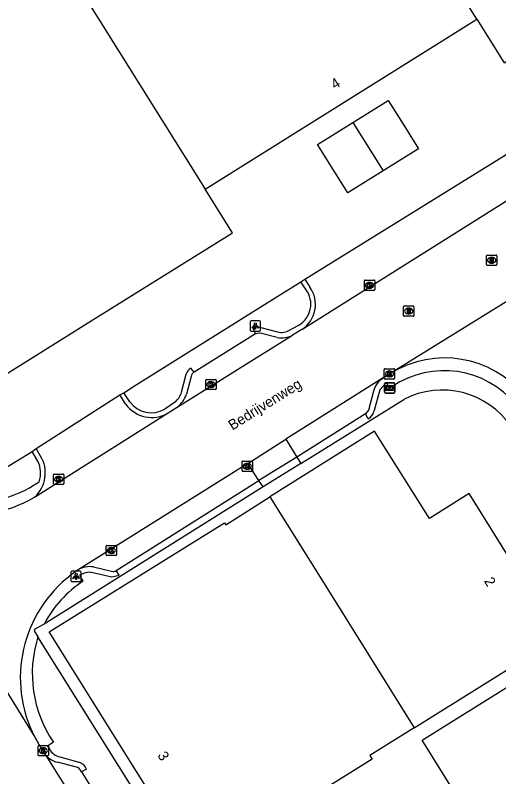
# Model space of a CAD drawing. Extents: x 158461 to 159795, y 387220 to 388672.
# Drawn here: x 158669.4 to 158716.2, y 387821.1 to 387894.9 of the extents above; entities that cross this region are included whole.
import ezdxf

# ---------------------------------------------------------------- set-up
doc = ezdxf.new("R2010")
doc.units = 0
for name, color, linetype in [('IMGEO_Kolk', 7, 'Continuous'), ('IMGEO_Lichtpunt', 7, 'Continuous'), ('IMGEO_Openbare_ruimte_label', 7, 'Continuous'), ('IMGEO_Pand', 7, 'Continuous'), ('IMGEO_Pand_nummerreeks', 7, 'Continuous'), ('IMGEO_Rijbaan_lokaal_gesloten', 7, 'Continuous'), ('IMGEO_Rioolput', 7, 'Continuous'), ('IMGEO_Voetpad_open', 7, 'Continuous'), ('IMGEO_Wegwijzer', 7, 'Continuous')]:
    doc.layers.add(name, color=color, linetype=linetype)

msp = doc.modelspace()

# ---------------------------------------------------------------- linework, layer by layer
at = {"layer": 'IMGEO_Kolk'}
for p, q in [((158703.197, 387868.3), (158703.197, 387869.152)), ((158703.272, 387869.226), (158704.124, 387869.226)), ((158703.685, 387869.006), (158703.71, 387869.006)), ((158704.198, 387869.152), (158704.198, 387868.3)), ((158704.124, 387868.226), (158703.272, 387868.226)), ((158703.708, 387868.446), (158703.683, 387868.446)), ((158705.122, 387859.72), (158705.122, 387860.572)), ((158705.197, 387860.646), (158706.049, 387860.646)), ((158705.61, 387860.426), (158705.635, 387860.426)), ((158706.123, 387860.572), (158706.123, 387859.72)), ((158687.853, 387858.688), (158687.853, 387859.54)), ((158687.928, 387859.614), (158688.78, 387859.614)), ((158688.341, 387859.394), (158688.366, 387859.394)), ((158688.854, 387859.54), (158688.854, 387858.688)), ((158706.049, 387859.646), (158705.197, 387859.646)), ((158705.633, 387859.866), (158705.608, 387859.866)), ((158688.78, 387858.614), (158687.928, 387858.614)), ((158688.364, 387858.834), (158688.339, 387858.834)), ((158691.359, 387850.771), (158691.359, 387851.623)), ((158691.434, 387851.697), (158692.286, 387851.697)), ((158691.847, 387851.477), (158691.872, 387851.477)), ((158692.36, 387851.623), (158692.36, 387850.771)), ((158692.286, 387850.697), (158691.434, 387850.697)), ((158691.87, 387850.917), (158691.845, 387850.917)), ((158673.108, 387849.51), (158673.108, 387850.362)), ((158673.183, 387850.436), (158674.035, 387850.436)), ((158673.596, 387850.216), (158673.621, 387850.216)), ((158674.109, 387850.362), (158674.109, 387849.51)), ((158674.035, 387849.436), (158673.183, 387849.436)), ((158673.619, 387849.656), (158673.594, 387849.656)), ((158678.203, 387842.611), (158678.203, 387843.463)), ((158678.278, 387843.537), (158679.13, 387843.537)), ((158678.691, 387843.317), (158678.716, 387843.317)), ((158679.204, 387843.463), (158679.204, 387842.611)), ((158679.13, 387842.537), (158678.278, 387842.537)), ((158678.714, 387842.757), (158678.689, 387842.757)), ((158671.62, 387823.22), (158671.62, 387824.072)), ((158671.695, 387824.146), (158672.547, 387824.146)), ((158672.621, 387824.072), (158672.621, 387823.22)), ((158672.131, 387823.366), (158672.106, 387823.366)), ((158672.108, 387823.926), (158672.133, 387823.926)), ((158672.547, 387823.146), (158671.695, 387823.146))]:
    msp.add_line(p, q, dxfattribs=at)
for points in [[(158703.197, 387868.3), (158703.197, 387869.152)], [(158703.272, 387869.226), (158704.124, 387869.226)], [(158703.518, 387868.926), (158703.641, 387868.926), (158703.641, 387868.775), (158703.771, 387868.926), (158703.935, 387868.926), (158703.789, 387868.775), (158703.942, 387868.526), (158703.79, 387868.526), (158703.705, 387868.69), (158703.641, 387868.623), (158703.641, 387868.526), (158703.518, 387868.526), (158703.518, 387868.926)], [(158704.198, 387869.152), (158704.198, 387868.3)], [(158704.124, 387868.226), (158703.272, 387868.226)], [(158705.122, 387859.72), (158705.122, 387860.572)], [(158705.197, 387860.646), (158706.049, 387860.646)], [(158705.443, 387860.346), (158705.566, 387860.346), (158705.566, 387860.195), (158705.696, 387860.346), (158705.86, 387860.346), (158705.714, 387860.195), (158705.867, 387859.946), (158705.715, 387859.946), (158705.63, 387860.11), (158705.566, 387860.043), (158705.566, 387859.946), (158705.443, 387859.946), (158705.443, 387860.346)], [(158706.123, 387860.572), (158706.123, 387859.72)], [(158687.853, 387858.688), (158687.853, 387859.54)], [(158687.928, 387859.614), (158688.78, 387859.614)], [(158688.854, 387859.54), (158688.854, 387858.688)], [(158706.049, 387859.646), (158705.197, 387859.646)], [(158688.78, 387858.614), (158687.928, 387858.614)], [(158688.174, 387859.314), (158688.297, 387859.314), (158688.297, 387859.163), (158688.427, 387859.314), (158688.591, 387859.314), (158688.445, 387859.163), (158688.598, 387858.914), (158688.446, 387858.914), (158688.361, 387859.078), (158688.297, 387859.011), (158688.297, 387858.914), (158688.174, 387858.914), (158688.174, 387859.314)], [(158691.359, 387850.771), (158691.359, 387851.623)], [(158691.434, 387851.697), (158692.286, 387851.697)], [(158691.68, 387851.397), (158691.803, 387851.397), (158691.803, 387851.246), (158691.933, 387851.397), (158692.097, 387851.397), (158691.951, 387851.246), (158692.104, 387850.997), (158691.952, 387850.997), (158691.867, 387851.161), (158691.803, 387851.094), (158691.803, 387850.997), (158691.68, 387850.997), (158691.68, 387851.397)], [(158692.36, 387851.623), (158692.36, 387850.771)], [(158692.286, 387850.697), (158691.434, 387850.697)], [(158673.108, 387849.51), (158673.108, 387850.362)], [(158673.183, 387850.436), (158674.035, 387850.436)], [(158673.429, 387850.136), (158673.552, 387850.136), (158673.552, 387849.985), (158673.682, 387850.136), (158673.846, 387850.136), (158673.7, 387849.985), (158673.853, 387849.736), (158673.701, 387849.736), (158673.616, 387849.9), (158673.552, 387849.833), (158673.552, 387849.736), (158673.429, 387849.736), (158673.429, 387850.136)], [(158674.109, 387850.362), (158674.109, 387849.51)], [(158674.035, 387849.436), (158673.183, 387849.436)], [(158678.203, 387842.611), (158678.203, 387843.463)], [(158678.278, 387843.537), (158679.13, 387843.537)], [(158678.524, 387843.237), (158678.647, 387843.237), (158678.647, 387843.086), (158678.777, 387843.237), (158678.941, 387843.237), (158678.795, 387843.086), (158678.948, 387842.837), (158678.796, 387842.837), (158678.711, 387843.001), (158678.647, 387842.934), (158678.647, 387842.837), (158678.524, 387842.837), (158678.524, 387843.237)], [(158679.204, 387843.463), (158679.204, 387842.611)], [(158679.13, 387842.537), (158678.278, 387842.537)], [(158671.62, 387823.22), (158671.62, 387824.072)], [(158671.695, 387824.146), (158672.547, 387824.146)], [(158672.621, 387824.072), (158672.621, 387823.22)], [(158671.941, 387823.846), (158672.064, 387823.846), (158672.064, 387823.695), (158672.194, 387823.846), (158672.358, 387823.846), (158672.212, 387823.695), (158672.365, 387823.446), (158672.213, 387823.446), (158672.128, 387823.61), (158672.064, 387823.543), (158672.064, 387823.446), (158671.941, 387823.446), (158671.941, 387823.846)], [(158672.547, 387823.146), (158671.695, 387823.146)]]:
    msp.add_lwpolyline(points, dxfattribs=at)
for centre, start, end in [((158703.274, 387869.15), 91.55205, 178.44795), ((158703.274, 387869.15), 91.55205, 178.44795), ((158704.122, 387869.15), 1.55205, 88.44795), ((158704.122, 387869.15), 1.55205, 88.44795), ((158703.274, 387868.302), 181.55205, 268.44795), ((158703.274, 387868.302), 181.55205, 268.44795), ((158704.122, 387868.302), 271.55205, 358.44795), ((158704.122, 387868.302), 271.55205, 358.44795), ((158705.199, 387860.57), 91.55205, 178.44795), ((158705.199, 387860.57), 91.55205, 178.44795), ((158706.047, 387860.57), 1.55205, 88.44795), ((158706.047, 387860.57), 1.55205, 88.44795), ((158687.93, 387859.538), 91.55205, 178.44795), ((158687.93, 387859.538), 91.55205, 178.44795), ((158688.778, 387859.538), 1.55205, 88.44795), ((158688.778, 387859.538), 1.55205, 88.44795), ((158705.199, 387859.722), 181.55205, 268.44795), ((158705.199, 387859.722), 181.55205, 268.44795), ((158706.047, 387859.722), 271.55205, 358.44795), ((158706.047, 387859.722), 271.55205, 358.44795), ((158687.93, 387858.69), 181.55205, 268.44795), ((158687.93, 387858.69), 181.55205, 268.44795), ((158688.778, 387858.69), 271.55205, 358.44795), ((158688.778, 387858.69), 271.55205, 358.44795), ((158691.436, 387851.621), 91.55205, 178.44795), ((158691.436, 387851.621), 91.55205, 178.44795), ((158692.284, 387851.621), 1.55205, 88.44795), ((158692.284, 387851.621), 1.55205, 88.44795), ((158691.436, 387850.773), 181.55205, 268.44795), ((158691.436, 387850.773), 181.55205, 268.44795), ((158692.284, 387850.773), 271.55205, 358.44795), ((158692.284, 387850.773), 271.55205, 358.44795), ((158673.185, 387850.36), 91.55205, 178.44795), ((158673.185, 387850.36), 91.55205, 178.44795), ((158674.033, 387850.36), 1.55205, 88.44795), ((158674.033, 387850.36), 1.55205, 88.44795), ((158673.185, 387849.512), 181.55205, 268.44795), ((158673.185, 387849.512), 181.55205, 268.44795), ((158674.033, 387849.512), 271.55205, 358.44795), ((158674.033, 387849.512), 271.55205, 358.44795), ((158678.28, 387843.461), 91.55205, 178.44795), ((158678.28, 387843.461), 91.55205, 178.44795), ((158679.128, 387843.461), 1.55205, 88.44795), ((158679.128, 387843.461), 1.55205, 88.44795), ((158678.28, 387842.613), 181.55205, 268.44795), ((158678.28, 387842.613), 181.55205, 268.44795), ((158679.128, 387842.613), 271.55205, 358.44795), ((158679.128, 387842.613), 271.55205, 358.44795), ((158671.697, 387824.07), 91.55205, 178.44795), ((158671.697, 387824.07), 91.55205, 178.44795), ((158672.545, 387824.07), 1.55205, 88.44795), ((158672.545, 387824.07), 1.55205, 88.44795), ((158671.697, 387823.222), 181.55205, 268.44795), ((158671.697, 387823.222), 181.55205, 268.44795), ((158672.545, 387823.222), 271.55205, 358.44795), ((158672.545, 387823.222), 271.55205, 358.44795)]:
    msp.add_arc(centre, 0.0765, start, end, dxfattribs=at)
for centre, major_axis, ratio, start_param, end_param in [((158703.684, 387868.726), (-0.387, 0.002), 0.722429, 4.712389, 7.853982), ((158703.709, 387868.726), (-0.39, 0.002), 0.717154, 1.570796, 4.712389), ((158705.609, 387860.146), (-0.387, 0.002), 0.722429, 4.712389, 7.853982), ((158705.634, 387860.146), (-0.39, 0.002), 0.717154, 1.570796, 4.712389), ((158688.34, 387859.114), (-0.387, 0.002), 0.722429, 4.712389, 7.853982), ((158688.365, 387859.114), (-0.39, 0.002), 0.717154, 1.570796, 4.712389), ((158691.846, 387851.197), (-0.387, 0.002), 0.722429, 4.712389, 7.853982), ((158691.871, 387851.197), (-0.39, 0.002), 0.717154, 1.570796, 4.712389), ((158673.595, 387849.936), (-0.387, 0.002), 0.722429, 4.712389, 7.853982), ((158673.62, 387849.936), (-0.39, 0.002), 0.717154, 1.570796, 4.712389), ((158678.69, 387843.037), (-0.387, 0.002), 0.722429, 4.712389, 7.853982), ((158678.715, 387843.037), (-0.39, 0.002), 0.717154, 1.570796, 4.712389), ((158672.107, 387823.646), (-0.387, 0.002), 0.722429, 4.712389, 7.853982), ((158672.132, 387823.646), (-0.39, 0.002), 0.717154, 1.570796, 4.712389)]:
    msp.add_ellipse(centre, major_axis=major_axis, ratio=ratio, start_param=start_param, end_param=end_param, dxfattribs=at)
at = {"layer": 'IMGEO_Lichtpunt'}
for p, q in [((158693.048, 387865.278), (158692.24, 387865.278)), ((158693.048, 387865.278), (158692.24, 387865.278)), ((158692.146, 387865.183), (158692.146, 387864.376)), ((158692.146, 387865.183), (158692.146, 387864.376)), ((158693.142, 387864.376), (158693.142, 387865.183)), ((158693.142, 387864.376), (158693.142, 387865.183)), ((158692.24, 387864.282), (158693.048, 387864.282)), ((158692.24, 387864.282), (158693.048, 387864.282)), ((158674.797, 387840.933), (158674.797, 387840.126)), ((158674.797, 387840.933), (158674.797, 387840.126)), ((158675.699, 387841.028), (158674.891, 387841.028)), ((158675.699, 387841.028), (158674.891, 387841.028)), ((158675.793, 387840.126), (158675.793, 387840.933)), ((158675.793, 387840.126), (158675.793, 387840.933)), ((158674.891, 387840.032), (158675.699, 387840.032)), ((158674.891, 387840.032), (158675.699, 387840.032))]:
    msp.add_line(p, q, dxfattribs=at)
for points in [[(158692.52, 387864.847), (158692.559, 387864.819), (158692.371, 387864.557), (158692.333, 387864.584), (158692.52, 387864.847)], [(158692.622, 387864.799), (158692.669, 387864.799), (158692.669, 387864.477), (158692.622, 387864.477), (158692.622, 387864.799)], [(158692.732, 387864.819), (158692.77, 387864.846), (158692.957, 387864.584), (158692.918, 387864.556), (158692.732, 387864.819)], [(158675.171, 387840.597), (158675.21, 387840.569), (158675.022, 387840.307), (158674.984, 387840.334), (158675.171, 387840.597)], [(158675.273, 387840.549), (158675.32, 387840.549), (158675.32, 387840.227), (158675.273, 387840.227), (158675.273, 387840.549)], [(158675.383, 387840.569), (158675.421, 387840.596), (158675.608, 387840.334), (158675.569, 387840.306), (158675.383, 387840.569)]]:
    msp.add_lwpolyline(points, dxfattribs=at)
for centre in [(158692.645, 387864.981), (158675.296, 387840.731)]:
    msp.add_circle(centre, 0.0994, dxfattribs=at)
for centre, start, end in [((158692.24, 387865.183), 90, 180), ((158692.24, 387865.183), 90, 180), ((158693.048, 387865.183), 0, 90), ((158693.048, 387865.183), 0, 90), ((158692.24, 387864.376), 180, 270), ((158692.24, 387864.376), 180, 270), ((158693.048, 387864.376), 270, 0), ((158693.048, 387864.376), 270, 360), ((158674.891, 387840.933), 90, 180), ((158674.891, 387840.933), 90, 180), ((158675.699, 387840.933), 0, 90), ((158675.699, 387840.933), 0, 90), ((158674.891, 387840.126), 180, 270), ((158674.891, 387840.126), 180, 270), ((158675.699, 387840.126), 270, 0), ((158675.699, 387840.126), 270, 360)]:
    msp.add_arc(centre, 0.0946, start, end, dxfattribs=at)
at = {"layer": 'IMGEO_Pand'}
for points in [[(158714.098, 387894.495), (158716.744, 387890.253), (158744.632, 387907.644), (158718.89, 387948.844), (158715.414, 387954.407), (158714.151, 387956.428), (158704.296, 387972.201), (158703.378, 387971.725), (158698.855, 387972.584), (158698.268, 387973.691)], [(158714.098, 387894.495), (158676.61, 387954.348)], [(158650.308, 387937.927), (158687.775, 387878.041)], [(158687.775, 387878.041), (158714.098, 387894.495)], [(158702.082, 387884.486), (158705.512, 387886.625), (158707.015, 387884.214), (158708.438, 387881.932), (158705.017, 387879.799)], [(158641.521, 387884.673), (158643.854, 387886.176), (158644.272, 387885.505), (158662.454, 387856.35), (158667.384, 387859.424), (158677.015, 387865.43), (158690.425, 387873.793), (158687.775, 387878.041)], [(158705.017, 387879.799), (158701.596, 387877.666), (158700.181, 387879.936), (158698.67, 387882.359), (158702.082, 387884.486)], [(158702.082, 387884.486), (158705.017, 387879.799)], [(158708.006, 387825.866), (158722.022, 387834.609), (158713.329, 387848.544), (158709.488, 387846.148), (158704.182, 387854.586), (158694.061, 387848.221)], [(158708.006, 387825.866), (158703.715, 387823.19), (158703.941, 387822.828), (158691.073, 387814.801), (158693.667, 387810.644), (158689.585, 387808.098), (158672.704, 387835.159), (158689.655, 387845.732), (158689.781, 387845.53), (158694.061, 387848.221)], [(158694.061, 387848.221), (158699.23, 387839.95), (158708.006, 387825.866)], [(158714.709, 387815.167), (158708.787, 387824.66), (158717.738, 387830.244), (158721.98, 387832.89), (158732.099, 387816.668), (158727.857, 387814.022), (158718.906, 387808.438)]]:
    msp.add_lwpolyline(points, dxfattribs=at)
at = {"layer": 'IMGEO_Rijbaan_lokaal_gesloten'}
for points in [[(158697.138, 387864.442), (158724.947, 387881.922)], [(158705.777, 387860.235), (158728.821, 387874.508), (158728.966, 387874.586)], [(158685.09, 387856.909), (158696.248, 387863.897)], [(158697.138, 387864.442), (158696.248, 387863.897)], [(158705.623, 387860.146), (158695.603, 387853.807)], [(158705.777, 387860.235), (158705.623, 387860.146)], [(158684.223, 387856.364), (158685.09, 387856.909)], [(158671.278, 387848.209), (158684.223, 387856.364)], [(158691.905, 387851.479), (158695.603, 387853.807)], [(158654.921, 387851.458), (158671.29, 387824.964)], [(158691.905, 387851.479), (158675.481, 387841.157)], [(158675.481, 387841.157), (158674.828, 387840.687)], [(158671.961, 387823.816), (158672.195, 387823.443)], [(158672.195, 387823.443), (158707.993, 387766.325)]]:
    msp.add_lwpolyline(points, dxfattribs=at)
for centre, radius, start, end in [((158710.959, 387851.68), 10.002, 39.74471, 121.20363), ((158664.921, 387859.002), 12.526, 217.03297, 300.49809), ((158682.442, 387830.714), 12.547, 127.36056, 207.27642), ((158682.264, 387830.608), 12.34, 207.21763, 213.3945)]:
    msp.add_arc(centre, radius, start, end, dxfattribs=at)
at = {"layer": 'IMGEO_Rioolput'}
for p, q in [((158715.021, 387870.72), (158715.021, 387871.572)), ((158715.096, 387871.646), (158715.948, 387871.646)), ((158715.509, 387871.426), (158715.534, 387871.426)), ((158716.022, 387871.572), (158716.022, 387870.72)), ((158715.948, 387870.646), (158715.096, 387870.646)), ((158715.532, 387870.866), (158715.507, 387870.866)), ((158707.07, 387866.723), (158707.922, 387866.723)), ((158706.995, 387865.797), (158706.995, 387866.649)), ((158707.483, 387866.503), (158707.508, 387866.503)), ((158707.996, 387866.649), (158707.996, 387865.797)), ((158707.922, 387865.723), (158707.07, 387865.723)), ((158707.506, 387865.943), (158707.481, 387865.943))]:
    msp.add_line(p, q, dxfattribs=at)
for points in [[(158715.021, 387870.72), (158715.021, 387871.572)], [(158715.096, 387871.646), (158715.948, 387871.646)], [(158715.61, 387871.344), (158715.358, 387871.346), (158715.358, 387870.946)], [(158715.536, 387871.265), (158715.482, 387871.265), (158715.482, 387871.184)], [(158715.482, 387871.184), (158715.534, 387871.184)], [(158716.022, 387871.572), (158716.022, 387870.72)], [(158715.948, 387870.646), (158715.096, 387870.646)], [(158715.358, 387870.946), (158715.482, 387870.946), (158715.482, 387871.108), (158715.493, 387871.108)], [(158715.54, 387871.079), (158715.611, 387870.946), (158715.751, 387870.946), (158715.686, 387871.072)], [(158707.07, 387866.723), (158707.922, 387866.723)], [(158706.995, 387865.797), (158706.995, 387866.649)], [(158707.584, 387866.421), (158707.332, 387866.423), (158707.332, 387866.023)], [(158707.332, 387866.023), (158707.456, 387866.023), (158707.456, 387866.185), (158707.467, 387866.185)], [(158707.51, 387866.342), (158707.456, 387866.342), (158707.456, 387866.261)], [(158707.456, 387866.261), (158707.508, 387866.261)], [(158707.514, 387866.156), (158707.585, 387866.023), (158707.725, 387866.023), (158707.66, 387866.149)], [(158707.996, 387866.649), (158707.996, 387865.797)], [(158707.922, 387865.723), (158707.07, 387865.723)]]:
    msp.add_lwpolyline(points, dxfattribs=at)
for centre, radius, start, end in [((158715.098, 387871.57), 0.0765, 91.55205, 178.44795), ((158715.098, 387871.57), 0.0765, 91.55205, 178.44795), ((158715.518, 387871.373), 0.19, 274.7715, 282.96867), ((158715.542, 387871.169), 0.0964, 77.00612, 93.18647), ((158715.556, 387871.226), 0.0378, 276.66336, 79.67722), ((158715.609, 387871.234), 0.109, 350.36119, 89.41601), ((158715.607, 387871.234), 0.112, 277.58423, 350.98172), ((158715.946, 387871.57), 0.0765, 1.55205, 88.44795), ((158715.946, 387871.57), 0.0765, 1.55205, 88.44795), ((158715.098, 387870.722), 0.0765, 181.55205, 268.44795), ((158715.098, 387870.722), 0.0765, 181.55205, 268.44795), ((158715.492, 387871.055), 0.0533, 26.02933, 88.69889), ((158715.591, 387871.019), 0.108, 29.51342, 73.79051), ((158715.946, 387870.722), 0.0765, 271.55205, 358.44795), ((158715.946, 387870.722), 0.0765, 271.55205, 358.44795), ((158707.072, 387866.647), 0.0765, 91.55205, 178.44795), ((158707.072, 387866.647), 0.0765, 91.55205, 178.44795), ((158707.92, 387866.647), 0.0765, 1.55205, 88.44795), ((158707.92, 387866.647), 0.0765, 1.55205, 88.44795), ((158707.466, 387866.132), 0.0533, 26.02933, 88.69889), ((158707.492, 387866.45), 0.19, 274.7715, 282.96867), ((158707.516, 387866.246), 0.0964, 77.00612, 93.18647), ((158707.53, 387866.303), 0.0378, 276.66336, 79.67722), ((158707.583, 387866.311), 0.109, 350.36119, 89.41601), ((158707.581, 387866.311), 0.112, 277.58423, 350.98172), ((158707.565, 387866.096), 0.108, 29.51342, 73.79051), ((158707.072, 387865.799), 0.0765, 181.55205, 268.44795), ((158707.072, 387865.799), 0.0765, 181.55205, 268.44795), ((158707.92, 387865.799), 0.0765, 271.55205, 358.44795), ((158707.92, 387865.799), 0.0765, 271.55205, 358.44795)]:
    msp.add_arc(centre, radius, start, end, dxfattribs=at)
for centre, major_axis, ratio, start_param, end_param in [((158715.508, 387871.146), (-0.387, 0.002), 0.722429, 4.712389, 7.853982), ((158715.533, 387871.146), (-0.39, 0.002), 0.717154, 1.570796, 4.712389), ((158707.482, 387866.223), (-0.387, 0.002), 0.722429, 4.712389, 7.853982), ((158707.507, 387866.223), (-0.39, 0.002), 0.717154, 1.570796, 4.712389)]:
    msp.add_ellipse(centre, major_axis=major_axis, ratio=ratio, start_param=start_param, end_param=end_param, dxfattribs=at)
at = {"layer": 'IMGEO_Voetpad_open'}
for points in [[(158697.447, 387869.303), (158720.745, 387883.755)], [(158679.905, 387858.319), (158680.956, 387858.977), (158694.549, 387867.497), (158697.049, 387869.064)], [(158697.049, 387869.064), (158697.447, 387869.303)], [(158697.571, 387868.284), (158697.049, 387869.064)], [(158697.447, 387869.303), (158697.93, 387868.543)], [(158692.648, 387864.022), (158692.468, 387864.513)], [(158693.172, 387864.624), (158694.664, 387864.254)], [(158695.838, 387864.302), (158696.856, 387864.86)], [(158692.648, 387864.022), (158686.714, 387860.312)], [(158694.748, 387863.678), (158693.129, 387864.089), (158692.648, 387864.022)], [(158685.909, 387860.078), (158685.439, 387858.211)], [(158686.714, 387860.312), (158686.411, 387860.71)], [(158705.623, 387860.146), (158704.976, 387859.709)], [(158686.429, 387859.899), (158685.989, 387858.166)], [(158705.899, 387858.917), (158705.647, 387858.759), (158705.35, 387859.303), (158704.693, 387858.602), (158704.156, 387856.597)], [(158671.42, 387852.913), (158679.517, 387858.122)], [(158679.517, 387858.122), (158679.905, 387858.319)], [(158680.09, 387857.237), (158679.517, 387858.122)], [(158680.484, 387857.449), (158679.905, 387858.319)], [(158704.077, 387858.471), (158703.607, 387856.64), (158703.322, 387856.269)], [(158684.922, 387857.45), (158683.892, 387856.736)], [(158697.055, 387851.465), (158707.009, 387857.672)], [(158703.322, 387856.269), (158696.672, 387852.082)], [(158703.582, 387855.785), (158703.322, 387856.269)], [(158695.603, 387853.807), (158696.672, 387852.082)], [(158671.035, 387852.64), (158671.42, 387852.913)], [(158671.85, 387852.177), (158671.42, 387852.913)], [(158667.843, 387850.68), (158671.035, 387852.64)], [(158671.582, 387851.681), (158671.035, 387852.64)], [(158696.672, 387852.082), (158692.978, 387849.807)], [(158696.672, 387852.082), (158697.055, 387851.465)], [(158692.978, 387849.807), (158691.905, 387851.479)], [(158697.055, 387851.465), (158693.417, 387849.212)], [(158679.173, 387841.095), (158692.978, 387849.807)], [(158693.417, 387849.212), (158692.978, 387849.807)], [(158693.417, 387849.212), (158672.211, 387835.913)], [(158676.907, 387840.891), (158678.753, 387840.492), (158679.453, 387840.633), (158679.173, 387841.095)], [(158676.971, 387841.443), (158678.723, 387841.044)], [(158675.976, 387840.064), (158675.654, 387840.603)], [(158672.211, 387835.913), (158671.304, 387835.407), (158671.246, 387835.269), (158671.606, 387834.665)], [(158691.111, 387803.48), (158671.606, 387834.665)], [(158673.093, 387824.482), (158672.528, 387824.098), (158672.743, 387823.775)], [(158675.335, 387822.05), (158673.495, 387822.526)], [(158673.715, 387823.045), (158675.548, 387822.553)], [(158675.809, 387821.598), (158675.707, 387821.76)], [(158676.299, 387821.874), (158675.809, 387821.598)], [(158675.809, 387821.598), (158688.249, 387801.704)]]:
    msp.add_lwpolyline(points, dxfattribs=at)
for centre, radius, start, end in [((158695.639, 387866.901), 2.376, 300.80505, 35.60492), ((158695.588, 387866.868), 2.879, 302.56457, 35.57423), ((158692.93, 387863.868), 0.794, 72.27831, 125.64187), ((158695.194, 387865.679), 1.52, 249.60747, 295.0751), ((158695.207, 387865.78), 2.151, 257.67513, 298.93786), ((158687.319, 387859.474), 1.534, 126.28703, 156.79247), ((158687.043, 387859.78), 0.625, 121.72888, 169.05413), ((158710.924, 387851.5), 8.959, 39.2543, 124.11956), ((158706.029, 387857.999), 2.008, 121.62183, 166.40602), ((158683.741, 387858.808), 1.8, 311.00255, 340.61548), ((158682.97, 387859.375), 3.253, 310.68516, 338.17053), ((158710.722, 387850.492), 8.083, 34.00825, 117.34522), ((158682.629, 387859.037), 3.113, 215.34064, 300.8052), ((158682.579, 387858.96), 2.583, 215.81116, 300.5556), ((158702.975, 387856.823), 1.202, 300.3107, 349.17658), ((158669.195, 387850.535), 3.122, 311.85364, 31.74063), ((158665.062, 387859.371), 11.736, 220.90905, 304.52208), ((158669.425, 387850.544), 2.439, 339.77709, 27.79344), ((158676.599, 387839.357), 2.119, 79.89054, 121.84058), ((158676.58, 387839.445), 1.482, 77.24325, 128.64578), ((158678.895, 387841.535), 0.52, 250.6725, 302.25936), ((158681.918, 387830.891), 10.929, 122.93648, 152.64681), ((158682.827, 387831.104), 11.773, 162.39148, 214.22461), ((158674.009, 387824.634), 2.17, 213.29473, 256.30816), ((158674.034, 387824.481), 1.471, 208.69436, 257.49043), ((158675.267, 387821.488), 1.102, 20.52569, 75.23909), ((158675.208, 387821.504), 0.561, 27.18853, 76.93366)]:
    msp.add_arc(centre, radius, start, end, dxfattribs=at)
at = {"layer": 'IMGEO_Wegwijzer'}
for p, q in [((158705.155, 387858.374), (158705.155, 387859.174)), ((158705.155, 387859.174), (158705.155, 387858.374)), ((158705.255, 387859.274), (158706.045, 387859.274)), ((158706.045, 387859.274), (158705.255, 387859.274)), ((158706.145, 387859.174), (158706.145, 387858.374)), ((158706.145, 387858.374), (158706.145, 387859.174)), ((158706.045, 387858.274), (158705.255, 387858.274)), ((158705.255, 387858.274), (158706.045, 387858.274))]:
    msp.add_line(p, q, dxfattribs=at)
for points in [[(158705.256, 387859.006), (158706.044, 387859.006), (158706.044, 387858.542), (158705.256, 387858.542), (158705.256, 387859.006)], [(158705.321, 387858.858), (158705.321, 387858.774), (158705.321, 387858.69), (158705.732, 387858.69), (158705.732, 387858.607), (158705.979, 387858.774), (158705.732, 387858.941), (158705.732, 387858.858), (158705.321, 387858.858)]]:
    msp.add_lwpolyline(points, dxfattribs=at)
for centre, start, end in [((158705.255, 387859.174), 90, 180), ((158705.255, 387859.174), 90, 180), ((158706.045, 387859.174), 0, 90), ((158706.045, 387859.174), 360, 90), ((158705.255, 387858.374), 180, 270), ((158705.255, 387858.374), 180, 270), ((158706.045, 387858.374), 270, 0), ((158706.045, 387858.374), 270, 0)]:
    msp.add_arc(centre, 0.1, start, end, dxfattribs=at)

# ---------------------------------------------------------------- texts
at = {"layer": 'IMGEO_Openbare_ruimte_label'}
msp.add_text('Bedrijvenweg', height=1, rotation=32.00538, dxfattribs=at).set_placement((158690.424, 387854.644))
at = {"layer": 'IMGEO_Pand_nummerreeks'}
for s, rotation, p in [('4', 32.01115, (158700.339, 387887.663)), ('2', 301.95694, (158714.746, 387840.076)), ('3', 301.95644, (158683.137, 387823.196))]:
    msp.add_text(s, height=1, rotation=rotation, dxfattribs=at).set_placement(p)

doc.saveas('drawing.dxf')
